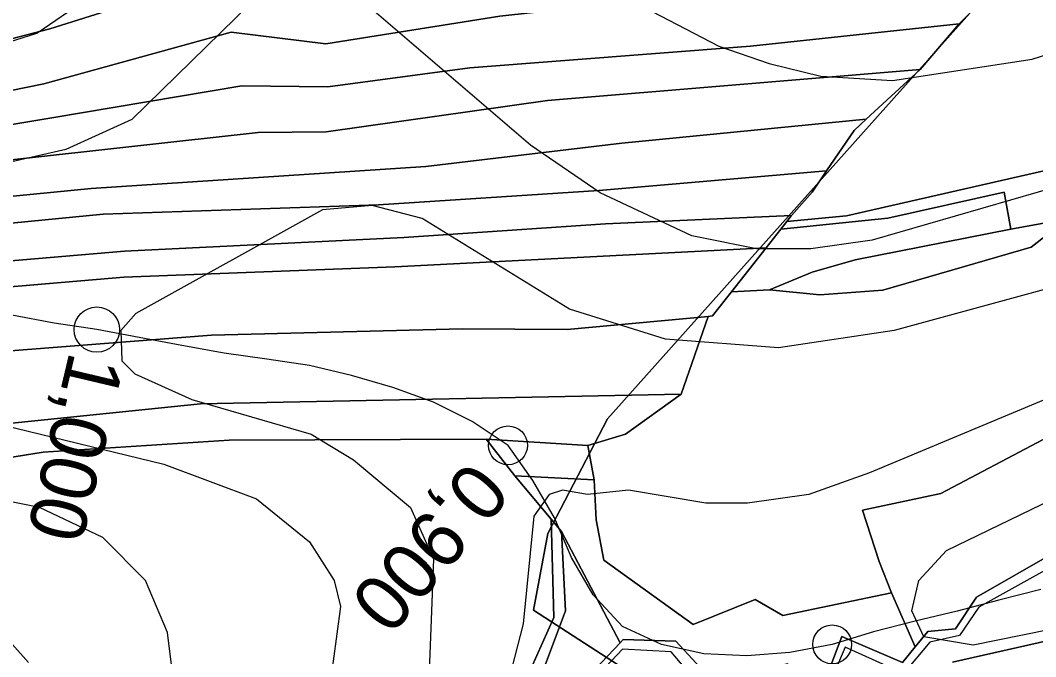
# Model space of a CAD drawing. Extents: x -510989 to -501240, y -1184665 to -1176089.
# Drawn here: x -510270.7 to -510035.4, y -1180893.6 to -1180746 of the extents above; entities that cross this region are included whole.
import ezdxf

# ---------------------------------------------------------------- set-up
doc = ezdxf.new("R2010")
doc.units = 0
for name, color, linetype in [('lesni_pozemek', 7, 'Continuous'), ('ostatni_plocha_x_neplodna_puda', 7, 'Continuous'), ('ostatni_plocha_x_ostatni_komunikace', 7, 'Continuous'), ('popis', 7, 'Continuous'), ('STAV_USES', 7, 'Continuous'), ('trasovani_toku', 7, 'Continuous'), ('trvaly_travni_porost', 7, 'Continuous'), ('vodni_plocha_x_vodni_tok_v_koryt_prir_n_upr', 7, 'Continuous'), ('vodni_plocha_x_zamokrena_plocha', 7, 'Continuous'), ('vrstevnice_01', 7, 'Continuous'), ('vrstevnice_02', 7, 'Continuous')]:
    doc.layers.add(name, color=color, linetype=linetype)

msp = doc.modelspace()

# ---------------------------------------------------------------- linework, layer by layer
at = {"layer": 'lesni_pozemek'}
for points in [[(-509944.85, -1180698.15), (-509866.08, -1180709.96), (-509834.41, -1180716.63), (-509815.91, -1180719.91), (-509794.45, -1180721.7), (-509899.09, -1180738.43), (-509931.53, -1180746.42), (-509997.82, -1180769.77), (-510022.29, -1180778.39), (-510079.25, -1180791.33), (-510093.08, -1180792.66), (-510092.07, -1180791.37), (-510092.01, -1180791.3), (-510087.2, -1180785.84), (-510083.86, -1180780.95), (-510077.46, -1180771.57), (-510074.66, -1180768.97), (-510062.18, -1180757.41), (-510053.1, -1180746.8), (-510038.17, -1180731.55), (-510021.47, -1180714.49), (-510012.28, -1180701.07), (-509999.07, -1180699.22), (-509973.27, -1180693.6)], [(-510083.86, -1180780.95), (-510087.2, -1180785.84), (-510092.01, -1180791.3), (-510135.1, -1180793.22), (-510181.81, -1180796.4), (-510246.56, -1180799.57), (-510362.75, -1180809.46), (-510424.09, -1180824.9), (-510450.56, -1180834.94), (-510493.29, -1180848.99), (-510537.28, -1180853.76), (-510590.68, -1180852.68), (-510645.38, -1180849.79), (-510643.5, -1180842.09), (-510591.24, -1180846.41), (-510541.18, -1180847.42), (-510497.05, -1180843.13), (-510456.02, -1180830.17), (-510430.02, -1180819.69), (-510366.74, -1180803.21), (-510310.84, -1180796.76), (-510251.52, -1180791.01), (-510187.68, -1180788.81), (-510136.65, -1180785.5)], [(-510069.65, -1180791.93), (-510042.68, -1180785.9), (-510041.12, -1180794.43), (-510077.21, -1180801.58), (-510087.22, -1180804.41), (-510097.12, -1180808.51), (-510105.89, -1180808.96), (-510097.88, -1180798.76), (-510094.49, -1180794.45)], [(-510092.07, -1180791.37), (-510093.08, -1180792.66), (-510094.49, -1180794.45), (-510097.88, -1180798.76), (-510183.93, -1180803.19), (-510246.73, -1180805.6), (-510358.36, -1180815.11), (-510422.69, -1180831.74), (-510448.85, -1180841.81), (-510500.01, -1180858.29), (-510535.85, -1180861.12), (-510591.76, -1180859.76), (-510647.26, -1180857.42), (-510645.38, -1180849.79), (-510590.68, -1180852.68), (-510537.28, -1180853.76), (-510493.29, -1180848.99), (-510450.56, -1180834.94), (-510424.09, -1180824.9), (-510362.75, -1180809.46), (-510246.56, -1180799.57), (-510181.81, -1180796.4), (-510135.1, -1180793.22), (-510092.01, -1180791.3)], [(-510041.12, -1180794.43), (-510028.05, -1180792.05), (-510036.48, -1180798.66), (-510070.81, -1180808.63), (-510085.42, -1180809.71), (-510097.12, -1180808.51), (-510087.22, -1180804.41), (-510077.21, -1180801.58)], [(-510097.88, -1180798.76), (-510105.89, -1180808.96), (-510110.33, -1180814.6), (-510111.28, -1180814.69), (-510144.01, -1180817.74), (-510168.24, -1180817.57), (-510226.42, -1180819.08), (-510281.07, -1180823.3), (-510352.02, -1180829.82), (-510415.17, -1180845.81), (-510448.99, -1180859.86), (-510496.11, -1180874.04), (-510536.55, -1180876.1), (-510587.44, -1180875.37), (-510649.14, -1180871.3), (-510647.26, -1180857.42), (-510591.76, -1180859.76), (-510535.85, -1180861.12), (-510500.01, -1180858.29), (-510448.85, -1180841.81), (-510422.69, -1180831.74), (-510358.36, -1180815.11), (-510246.73, -1180805.6), (-510183.93, -1180803.19)], [(-510111.28, -1180814.69), (-510117.56, -1180832.73), (-510228.98, -1180834.99), (-510284.05, -1180840.6), (-510349.44, -1180847.27), (-510408.67, -1180864.16), (-510496.83, -1180893.47), (-510651.04, -1180885.39), (-510649.14, -1180871.3), (-510587.44, -1180875.37), (-510536.55, -1180876.1), (-510496.11, -1180874.04), (-510448.99, -1180859.86), (-510415.17, -1180845.81), (-510352.02, -1180829.82), (-510281.07, -1180823.3), (-510226.42, -1180819.08), (-510168.24, -1180817.57), (-510144.01, -1180817.74)], [(-510117.56, -1180832.73), (-510130.49, -1180841.99), (-510139.22, -1180844.61), (-510162.73, -1180843.17), (-510222.3, -1180843.41), (-510265.47, -1180846.19), (-510289.06, -1180849.97), (-510344.82, -1180854.38), (-510393.89, -1180877.67), (-510414.47, -1180898.71), (-510440.93, -1180922.79), (-510474.66, -1180932.03), (-510500.31, -1180903.02), (-510548.57, -1180896.69), (-510594.26, -1180895.19), (-510652, -1180892.55), (-510651.04, -1180885.39), (-510496.83, -1180893.47), (-510408.67, -1180864.16), (-510349.44, -1180847.27), (-510284.05, -1180840.6), (-510228.98, -1180834.99)], [(-510156.12, -1180851.7), (-510137.72, -1180852.63), (-510137.27, -1180861.85), (-510135.51, -1180871.23), (-510114.76, -1180886.13), (-510100.42, -1180880.35), (-510093.97, -1180884.07), (-510068.84, -1180878.83), (-510063.3, -1180891.38), (-510066.25, -1180895.01), (-510080.29, -1180888.98), (-510084.35, -1180899.55), (-510093.02, -1180895.33), (-510109.34, -1180900.25), (-510118.77, -1180890.06), (-510130.98, -1180889.66), (-510131.73, -1180890.45), (-510145.29, -1180864.6), (-510147.7, -1180861.74)]]:
    msp.add_lwpolyline(points, close=True, dxfattribs=at)
for points in [[(-510284.12, -1180745.21), (-510246.4, -1180731.38), (-510223.24, -1180724.93), (-510194.3, -1180729.22), (-510153.23, -1180719.28), (-510088.1, -1180713.78), (-510012.28, -1180701.07), (-510021.47, -1180714.49), (-510081.27, -1180725.7), (-510153.23, -1180731.48), (-510194.71, -1180740.09), (-510221.36, -1180734.55), (-510263.92, -1180748), (-510326.24, -1180764.25)], [(-510326.24, -1180764.25), (-510263.92, -1180748), (-510221.36, -1180734.55), (-510194.71, -1180740.09), (-510153.23, -1180731.48), (-510081.27, -1180725.7), (-510021.47, -1180714.49), (-510038.17, -1180731.55), (-510052.02, -1180733.09), (-510102.69, -1180738.72), (-510159.63, -1180745.05), (-510199.94, -1180751.45), (-510221.85, -1180748.77), (-510265.28, -1180760.73), (-510317.28, -1180771.36)], [(-510317.28, -1180771.36), (-510265.28, -1180760.73), (-510221.85, -1180748.77), (-510199.94, -1180751.45), (-510159.63, -1180745.05), (-510102.69, -1180738.72), (-510052.02, -1180733.09), (-510038.17, -1180731.55), (-510053.1, -1180746.8), (-510101.51, -1180752.01), (-510166.54, -1180757.07), (-510199.45, -1180761.42), (-510219.36, -1180761.21), (-510263.47, -1180768.6), (-510326.3, -1180779.13)], [(-510326.3, -1180779.13), (-510263.47, -1180768.6), (-510219.36, -1180761.21), (-510199.45, -1180761.42), (-510166.54, -1180757.07), (-510101.51, -1180752.01), (-510053.1, -1180746.8), (-510062.18, -1180757.41), (-510148.53, -1180764.63), (-510199.83, -1180771.91), (-510215.58, -1180772.05), (-510272.77, -1180778.39)], [(-510272.77, -1180778.39), (-510215.58, -1180772.05), (-510199.83, -1180771.91), (-510148.53, -1180764.63), (-510062.18, -1180757.41), (-510074.66, -1180768.97), (-510131.29, -1180774.49), (-510176.74, -1180779.96), (-510254.31, -1180785.02), (-510329.89, -1180792.47)], [(-510329.89, -1180792.47), (-510254.31, -1180785.02), (-510176.74, -1180779.96), (-510131.29, -1180774.49), (-510074.66, -1180768.97), (-510077.46, -1180771.57), (-510083.86, -1180780.95), (-510136.65, -1180785.5), (-510187.68, -1180788.81), (-510251.52, -1180791.01), (-510310.84, -1180796.76)], [(-510414.47, -1180898.71), (-510393.89, -1180877.67), (-510344.82, -1180854.38), (-510289.06, -1180849.97), (-510265.47, -1180846.19), (-510222.3, -1180843.41), (-510162.73, -1180843.17), (-510156.12, -1180851.7), (-510147.7, -1180861.74), (-510147.1, -1180884.52), (-510152.37, -1180896.33)], [(-510149.03, -1180895.36), (-510144.38, -1180883), (-510145.29, -1180864.6), (-510131.73, -1180890.45), (-510146.31, -1180905.78)]]:
    msp.add_lwpolyline(points, dxfattribs=at)
at = {"layer": 'ostatni_plocha_x_neplodna_puda'}
msp.add_lwpolyline([(-509765.69, -1180726.57), (-509779.19, -1180769.29), (-509780.55, -1180773.57), (-509780.27, -1180775.21), (-509778.41, -1180786.28), (-509891.24, -1180805.07), (-510005.55, -1180824.51), (-510016.18, -1180789.31), (-510028.05, -1180792.05), (-510041.12, -1180794.43), (-510042.68, -1180785.9), (-510069.65, -1180791.93), (-510094.49, -1180794.45), (-510093.08, -1180792.66), (-510079.25, -1180791.33), (-510022.29, -1180778.39), (-509997.82, -1180769.77), (-509931.53, -1180746.42), (-509899.09, -1180738.43), (-509794.45, -1180721.7)], close=True, dxfattribs=at)
at = {"layer": 'ostatni_plocha_x_ostatni_komunikace'}
msp.add_lwpolyline([(-510152.37, -1180896.33), (-510147.1, -1180884.52), (-510147.7, -1180861.74), (-510145.29, -1180864.6), (-510144.38, -1180883), (-510149.03, -1180895.36)], dxfattribs=at)
at = {"layer": 'popis'}
for points in [[(-509908.32, -1180867.25), (-509926.11, -1180874.78), (-509940.96, -1180875.36), (-509955.81, -1180875.95), (-509958.41, -1180872.81), (-509961, -1180869.68), (-509975.23, -1180876.01), (-509989.47, -1180882.33), (-509998.97, -1180876.54), (-510020.89, -1180885.17), (-510031.18, -1180872.51), (-510048.56, -1180882.12), (-510053.07, -1180888.69), (-510059.93, -1180890.26), (-510066.01, -1180897.51), (-510079.53, -1180891.43), (-510083.79, -1180901.42)], [(-510115.06, -1180898.18), (-510119.86, -1180892.5), (-510131.17, -1180891.9), (-510144.21, -1180905.74)]]:
    msp.add_lwpolyline(points, dxfattribs=at)
at = {"layer": 'STAV_USES'}
for p, q in [((-510070.1, -1180766.13), (-510013.18, -1180702.26)), ((-510013.18, -1180702.26), (-510070.1, -1180766.13)), ((-510134.63, -1180838.46), (-510070.1, -1180766.13)), ((-510070.1, -1180766.13), (-510134.63, -1180838.46)), ((-510148.5, -1180865.07), (-510134.63, -1180838.46)), ((-510134.63, -1180838.46), (-510148.5, -1180865.07)), ((-510151.78, -1180882.83), (-510148.5, -1180865.07)), ((-510148.5, -1180865.07), (-510151.78, -1180882.83)), ((-510126.58, -1180899.11), (-510151.78, -1180882.83)), ((-510151.78, -1180882.83), (-510126.58, -1180899.11)), ((-510009.99, -1180884.81), (-510054.67, -1180894.92)), ((-510054.67, -1180894.92), (-510009.99, -1180884.81))]:
    msp.add_line(p, q, dxfattribs=at)
at = {"layer": 'trasovani_toku'}
for p, q in [((-510262.88, -1180816.23), (-510272.7, -1180814.38)), ((-510253, -1180817.76), (-510262.88, -1180816.23)), ((-510243.16, -1180819.56), (-510253, -1180817.76)), ((-510233.33, -1180821.41), (-510243.16, -1180819.56)), ((-510223.5, -1180823.22), (-510233.33, -1180821.41)), ((-510213.59, -1180824.61), (-510223.5, -1180823.22)), ((-510203.71, -1180826.1), (-510213.59, -1180824.61)), ((-510193.97, -1180828.38), (-510203.71, -1180826.1)), ((-510184.37, -1180831.17), (-510193.97, -1180828.38)), ((-510174.97, -1180834.6), (-510184.37, -1180831.17)), ((-510166.04, -1180839.1), (-510174.97, -1180834.6)), ((-510157.7, -1180844.61), (-510166.04, -1180839.1)), ((-510151.96, -1180852.8), (-510157.7, -1180844.61)), ((-510146.91, -1180861.44), (-510151.96, -1180852.8)), ((-510143.01, -1180870.64), (-510146.91, -1180861.44)), ((-510138, -1180879.3), (-510143.01, -1180870.64)), ((-510034.23, -1180878.04), (-510043.92, -1180880.49)), ((-510131.19, -1180886.62), (-510138, -1180879.3)), ((-510043.92, -1180880.49), (-510053.58, -1180883.07)), ((-510053.58, -1180883.07), (-510063.31, -1180885.38)), ((-510063.31, -1180885.38), (-510073, -1180887.88)), ((-510122.11, -1180890.82), (-510131.19, -1180886.62)), ((-510073, -1180887.88), (-510082.57, -1180890.78)), ((-510112.35, -1180892.98), (-510122.11, -1180890.82)), ((-510092.39, -1180892.64), (-510102.36, -1180893.41)), ((-510082.57, -1180890.78), (-510092.39, -1180892.64)), ((-510102.36, -1180893.41), (-510112.35, -1180892.98))]:
    msp.add_line(p, q, dxfattribs=at)
for centre, radius in [((-510253, -1180817.76), 5.25), ((-510157.7, -1180844.61), 4.5), ((-510082.57, -1180890.78), 4.5)]:
    msp.add_circle(centre, radius, dxfattribs=at)
at = {"layer": 'trvaly_travni_porost'}
msp.add_lwpolyline([(-510033.68, -1180843.22), (-510057.38, -1180855.75), (-510075.53, -1180859.66), (-510071.7, -1180871.59), (-510068.84, -1180878.83), (-510093.97, -1180884.07), (-510100.42, -1180880.35), (-510114.76, -1180886.13), (-510135.51, -1180871.23), (-510137.27, -1180861.85), (-510137.72, -1180852.63), (-510139.22, -1180844.61), (-510130.49, -1180841.99), (-510117.56, -1180832.73), (-510111.28, -1180814.69), (-510110.33, -1180814.6), (-510105.89, -1180808.96), (-510097.12, -1180808.51), (-510085.42, -1180809.71), (-510070.81, -1180808.63), (-510036.48, -1180798.66), (-510028.05, -1180792.05)], dxfattribs=at)
msp.add_lwpolyline([(-510162.73, -1180843.17), (-510139.22, -1180844.61), (-510137.72, -1180852.63), (-510156.12, -1180851.7)], close=True, dxfattribs=at)
at = {"layer": 'vodni_plocha_x_vodni_tok_v_koryt_prir_n_upr'}
for points in [[(-510084.35, -1180899.55), (-510080.29, -1180888.98), (-510066.25, -1180895.01), (-510063.3, -1180891.38), (-510060.41, -1180887.83), (-510053.97, -1180887.18), (-510049.09, -1180879.83), (-510030.51, -1180869.15), (-510019.95, -1180882.36), (-509998.46, -1180874.36), (-509989.5, -1180880), (-509960.8, -1180867.93), (-509954.38, -1180873.98), (-509926.45, -1180872.49), (-509908.11, -1180865.38)], [(-509908.32, -1180867.25), (-509926.11, -1180874.78), (-509955.81, -1180875.95), (-509961, -1180869.68), (-509989.47, -1180882.33), (-509998.97, -1180876.54), (-510020.89, -1180885.17), (-510031.18, -1180872.51), (-510048.56, -1180882.12), (-510053.07, -1180888.69), (-510059.93, -1180890.26), (-510066.01, -1180897.51), (-510079.53, -1180891.43), (-510083.79, -1180901.42)], [(-510146.31, -1180905.78), (-510131.73, -1180890.45), (-510130.98, -1180889.66), (-510118.77, -1180890.06), (-510109.34, -1180900.25)], [(-510115.06, -1180898.18), (-510119.86, -1180892.5), (-510131.17, -1180891.9), (-510144.21, -1180905.74)]]:
    msp.add_lwpolyline(points, dxfattribs=at)
at = {"layer": 'vodni_plocha_x_zamokrena_plocha'}
msp.add_lwpolyline([(-509908.11, -1180865.38), (-509926.45, -1180872.49), (-509954.38, -1180873.98), (-509960.8, -1180867.93), (-509989.5, -1180880), (-509998.46, -1180874.36), (-510019.95, -1180882.36), (-510030.51, -1180869.15), (-510049.09, -1180879.83), (-510053.97, -1180887.18), (-510060.41, -1180887.83), (-510063.3, -1180891.38), (-510068.84, -1180878.83), (-510071.7, -1180871.59), (-510075.53, -1180859.66), (-510057.38, -1180855.75), (-510033.68, -1180843.22), (-510022.06, -1180848.63), (-509981.23, -1180839.63), (-509948.94, -1180839.54), (-509939.98, -1180849.43), (-509912.19, -1180842.95)], dxfattribs=at)
at = {"layer": 'vrstevnice_01'}
for points in [[(-509905.81, -1180721), (-509928.91, -1180731), (-509946.31, -1180743), (-509966.91, -1180761), (-510011.69, -1180776), (-510028.41, -1180784), (-510073.31, -1180797), (-510087.5, -1180799), (-510100.09, -1180799), (-510115.09, -1180796), (-510136.31, -1180786), (-510152.5, -1180775), (-510190.91, -1180742), (-510202.41, -1180736), (-510211.69, -1180737), (-510217.31, -1180742), (-510244.91, -1180769), (-510260.19, -1180776), (-510273.41, -1180779)], [(-509880.81, -1180769), (-509933.09, -1180798), (-509956.41, -1180807), (-509993.69, -1180818), (-510021.41, -1180829), (-510073.91, -1180851), (-510088, -1180856), (-510102.19, -1180858), (-510111.81, -1180858), (-510129.81, -1180855), (-510139.31, -1180856), (-510145.09, -1180855), (-510148.19, -1180856), (-510151.69, -1180861), (-510154.19, -1180886), (-510158.81, -1180904)], [(-510331.91, -1180826), (-510237.5, -1180849), (-510216, -1180857), (-510203.69, -1180867), (-510198, -1180876), (-510196.5, -1180882), (-510199.09, -1180901)], [(-510279.59, -1180883), (-510268.81, -1180895)]]:
    msp.add_lwpolyline(points, dxfattribs=at)
at = {"layer": 'vrstevnice_02'}
for points in [[(-510282.81, -1180754), (-510266.91, -1180749), (-510255.41, -1180741), (-510221.91, -1180701), (-510213.31, -1180695), (-510207.09, -1180693), (-510194.81, -1180695), (-510188.69, -1180699), (-510143.69, -1180732), (-510124.31, -1180744), (-510108.81, -1180752), (-510097.19, -1180756), (-510085.19, -1180759), (-510068.59, -1180760), (-510036.19, -1180755), (-510023.69, -1180751), (-509995.31, -1180739), (-509977.09, -1180728), (-509942.81, -1180714), (-509921, -1180708), (-509908.59, -1180703)], [(-509894.81, -1180751), (-509926.09, -1180776), (-509952.31, -1180788), (-509975.31, -1180795), (-510031.69, -1180808), (-510068.19, -1180818), (-510095, -1180822), (-510121.19, -1180820), (-510143.41, -1180813), (-510177.59, -1180792), (-510189.19, -1180789), (-510200.69, -1180790), (-510244, -1180814), (-510247.41, -1180818), (-510247.19, -1180825), (-510244.19, -1180828), (-510231, -1180834), (-510203.31, -1180842), (-510193.5, -1180848), (-510180.31, -1180859), (-510175, -1180871), (-510176.19, -1180903)], [(-509923.5, -1180897), (-509938.19, -1180887), (-509962, -1180878), (-509978.09, -1180877), (-509985.81, -1180878), (-510049.91, -1180891), (-510061.31, -1180889), (-510064.09, -1180883), (-510062.5, -1180876), (-510056.09, -1180869), (-510016.81, -1180850), (-509946.69, -1180829), (-509928.31, -1180821), (-509887.5, -1180799)], [(-510235.41, -1180898), (-510236.59, -1180888), (-510241.69, -1180876), (-510251.59, -1180866), (-510266.31, -1180859), (-510306.59, -1180851)]]:
    msp.add_lwpolyline(points, dxfattribs=at)

# ---------------------------------------------------------------- texts
at = {"layer": 'trasovani_toku'}
for s, rotation, p in [('1,000', 256.729, (-510259.25, -1180822.5)), ('0,900', 229.3164, (-510166.5, -1180847.6))]:
    msp.add_text(s, height=13, rotation=rotation, dxfattribs=at).set_placement(p)

doc.saveas('drawing.dxf')
